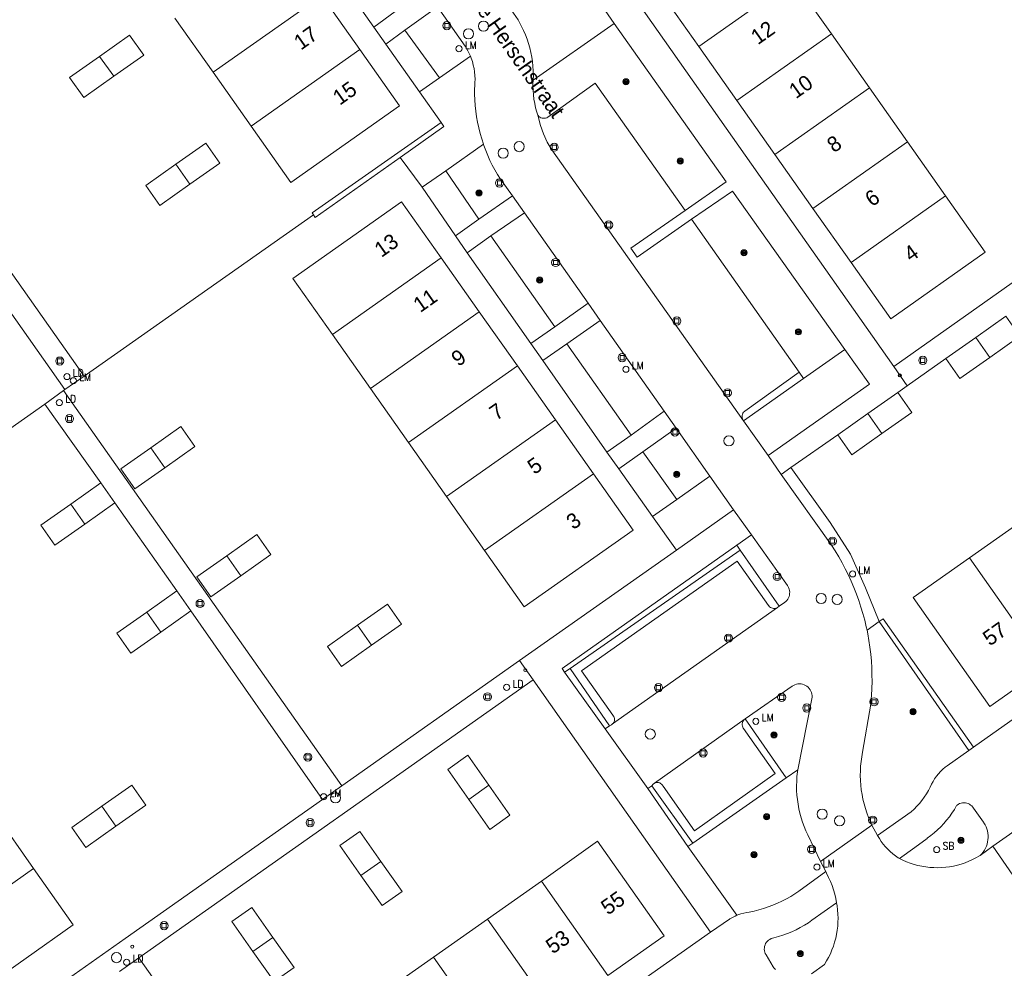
# Model space of a CAD drawing. Header units: metres. Extents: x 138165 to 154469, y 480134 to 494189.
# Tile 1009 of 1056: x 151196 to 151276, y 484114 to 484192. Entities that reach past the tile are written whole.
import ezdxf

# ---------------------------------------------------------------- set-up
doc = ezdxf.new("R2010")
doc.units = ezdxf.units.M
doc.header["$LTSCALE"] = 0.001
doc.header["$MEASUREMENT"] = 0
for name, color, linetype, lineweight in [('Level 5', 7, 'Continuous', 0), ('TOP-L-topo objecten punt', 7, 'Continuous', 0), ('TOP-L-topo objecten vlak', 7, 'Continuous', 0), ('TOP-T-topo huisnummering naamgeving', 7, 'Continuous', 0)]:
    doc.layers.add(name, color=color, linetype=linetype, lineweight=lineweight)
doc.styles.add('Style-INTL_ISO', font='INTL_ISO.shx')
doc.styles.add('Style-STANDARD', font='STANDARD.shx')

# ---------------------------------------------------------------- blocks, each defined once
blk = doc.blocks.new('24')
at = {"layer": 'TOP-L-topo objecten punt', "color": 7, "linetype": 'Continuous', "lineweight": 0}
for radius in [0.025, 0.0182, 0.0115, 0.005]:
    blk.add_circle((0, 0), radius, dxfattribs=at)
blk = doc.blocks.new('39')
at = {"layer": 'TOP-L-topo objecten punt', "color": 7, "linetype": 'Continuous', "lineweight": 0}
for p, q in [((0.0175, 0.0175), (-0.0175, 0.0175)), ((-0.0175, 0.0175), (-0.0175, -0.0175)), ((0.0175, 0.0175), (0.0175, -0.0175)), ((0.0175, -0.0175), (-0.0175, -0.0175))]:
    blk.add_line(p, q, dxfattribs=at)
blk.add_circle((0, 0), 0.0332, dxfattribs=at)
blk = doc.blocks.new('*U13')
at = {"layer": 'Level 5', "color": 7, "linetype": 'Continuous', "lineweight": 0}
blk.add_circle((0, 0), 0.0415, dxfattribs=at)
blk = doc.blocks.new('150')
at = {"layer": 'Level 5', "color": 7, "linetype": 'Continuous', "lineweight": 0}
blk.add_blockref('*U13', (0, 0), dxfattribs=at)
blk = doc.blocks.new('121')
at = {"layer": 'TOP-L-topo objecten punt', "color": 7, "linetype": 'Continuous', "lineweight": 0}
blk.add_circle((0, 0), 0.025, dxfattribs=at)
at = {"layer": 'TOP-L-topo objecten punt', "color": 7, "linetype": 'Continuous', "lineweight": 0, "style": 'Style-STANDARD'}
blk.add_text('LD', height=0.06, dxfattribs=at).set_placement((0.0483, 0))
blk = doc.blocks.new('10')
at = {"layer": 'TOP-L-topo objecten punt', "linetype": 'Continuous', "lineweight": 0}
blk.add_circle((0, 0), 0.0125, dxfattribs=at)
blk = doc.blocks.new('16')
at = {"layer": 'TOP-L-topo objecten punt', "color": 7, "linetype": 'Continuous', "lineweight": 0}
blk.add_circle((0, 0), 0.025, dxfattribs=at)
at = {"layer": 'TOP-L-topo objecten punt', "color": 7, "linetype": 'Continuous', "lineweight": 0, "style": 'Style-STANDARD'}
blk.add_text('LM', height=0.06, dxfattribs=at).set_placement((0.0483, 0))
blk = doc.blocks.new('175')
at = {"layer": 'TOP-L-topo objecten punt', "color": 7, "linetype": 'Continuous', "lineweight": 0}
blk.add_circle((0, 0), 0.025, dxfattribs=at)
at = {"layer": 'TOP-L-topo objecten punt', "color": 7, "linetype": 'Continuous', "lineweight": 0, "style": 'Style-STANDARD'}
blk.add_text('SB', height=0.06, dxfattribs=at).set_placement((0.0483, 0))

msp = doc.modelspace()

# ---------------------------------------------------------------- linework, layer by layer
at = {"layer": 'TOP-L-topo objecten vlak', "flags": 128}
for points in [[(151258.759, 484195.138), (151255.515, 484199.74), (151247.791, 484194.296), (151251.034, 484189.694)], [(151224.464, 484191.269), (151219.24, 484198.713)], [(151244.127, 484191.579), (151240.335, 484197.093)], [(151266.964, 484163.539), (151244.409, 484195.647)], [(151200.801, 484162.754), (151178.08, 484194.974)], [(151258.759, 484195.138), (151251.034, 484189.694)], [(151261.869, 484190.723), (151258.759, 484195.138)], [(151220.216, 484193.863), (151211.322, 484187.595)], [(151223.327, 484189.449), (151220.216, 484193.863)], [(151226.991, 484191.026), (151229.665, 484192.937)], [(151229.665, 484192.937), (151231.925, 484189.732), (151232.144, 484189.343), (151232.369, 484188.913)], [(151235.135, 484193.537), (151236.253, 484191.877), (151236.372, 484191.671), (151236.55, 484191.338), (151236.713, 484190.997), (151236.862, 484190.65), (151236.996, 484190.297), (151237.115, 484189.938), (151237.219, 484189.575), (151237.307, 484189.208), (151237.38, 484188.837), (151237.437, 484188.464), (151237.478, 484188.088), (151237.503, 484187.711), (151237.512, 484187.333), (151237.505, 484186.956)], [(151226.202, 484192.545), (151224.464, 484191.269)], [(151208.212, 484192.009), (151211.322, 484187.595)], [(151224.464, 484191.269), (151225.443, 484189.896)], [(151237.505, 484186.956), (151244.127, 484191.579)], [(151244.127, 484191.579), (151253.265, 484178.627), (151249.918, 484176.297)], [(151203.205, 484187.258), (151205.657, 484188.986), (151204.505, 484190.621), (151202.053, 484188.892)], [(151225.443, 484189.896), (151226.991, 484191.026)], [(151226.991, 484191.026), (151229.848, 484187.14)], [(151261.869, 484190.723), (151254.145, 484185.28)], [(151264.98, 484186.309), (151261.869, 484190.723)], [(151228.195, 484185.994), (151225.443, 484189.896)], [(151251.034, 484189.694), (151254.145, 484185.28)], [(151202.053, 484188.892), (151199.6, 484187.164), (151200.752, 484185.529), (151203.205, 484187.258)], [(151203.205, 484187.258), (151202.053, 484188.892)], [(151223.327, 484189.449), (151214.433, 484183.181)], [(151214.433, 484183.181), (151217.676, 484178.579), (151226.57, 484184.846), (151223.327, 484189.449)], [(151232.369, 484188.913), (151229.848, 484187.14)], [(151232.369, 484188.913), (151232.435, 484188.736), (151232.525, 484188.462), (151232.599, 484188.182), (151232.658, 484187.899), (151232.701, 484187.613), (151232.729, 484187.326), (151232.74, 484187.037), (151232.735, 484186.748), (151232.714, 484186.459), (151232.71, 484186.272), (151232.71, 484185.807), (151232.727, 484185.342), (151232.759, 484184.878), (151232.807, 484184.416), (151232.871, 484183.955), (151232.951, 484183.497), (151233.047, 484183.042), (151233.158, 484182.59), (151233.285, 484182.143), (151233.427, 484181.7)], [(151211.322, 484187.595), (151214.433, 484183.181)], [(151229.848, 484187.14), (151228.195, 484185.994)], [(151237.873, 484184.069), (151237.788, 484184.315), (151237.696, 484184.669), (151237.62, 484185.027), (151237.559, 484185.388), (151237.514, 484185.751), (151237.485, 484186.116), (151237.472, 484186.481), (151237.472, 484186.645), (151237.505, 484186.956)], [(151249.918, 484176.297), (151242.56, 484186.7), (151238.686, 484183.924), (151238.601, 484183.877), (151238.508, 484183.845), (151238.412, 484183.828), (151238.314, 484183.827), (151238.217, 484183.841), (151238.124, 484183.872), (151238.037, 484183.917), (151237.959, 484183.976), (151237.891, 484184.046), (151237.873, 484184.069)], [(151289.519, 484186.72), (151292.926, 484181.862), (151266.964, 484163.539)], [(151182.256, 484185.707), (151199.199, 484161.659)], [(151228.195, 484185.994), (151229.97, 484183.491)], [(151264.98, 484186.309), (151257.255, 484180.866)], [(151268.09, 484181.895), (151264.98, 484186.309)], [(151254.145, 484185.28), (151257.255, 484180.866)], [(151237.873, 484184.069), (151238.087, 484183.24), (151238.329, 484182.548), (151238.639, 484181.885), (151239.015, 484181.256), (151254.685, 484159.097)], [(151219.524, 484175.941), (151219.425, 484176.11), (151229.97, 484183.491)], [(151229.97, 484183.491), (151230.185, 484183.15), (151226.618, 484180.632)], [(151209.426, 484178.429), (151211.878, 484180.158), (151210.726, 484181.792), (151208.274, 484180.064)], [(151230.35, 484179.544), (151233.427, 484181.7)], [(151233.427, 484181.7), (151233.462, 484181.597), (151233.613, 484181.185), (151233.779, 484180.78), (151233.959, 484180.38), (151234.154, 484179.988), (151234.363, 484179.603), (151234.586, 484179.225), (151234.823, 484178.856), (151235.796, 484177.496)], [(151268.09, 484181.895), (151260.366, 484176.452)], [(151271.201, 484177.481), (151268.09, 484181.895)], [(151257.255, 484180.866), (151260.366, 484176.452)], [(151208.274, 484180.064), (151205.822, 484178.336), (151206.974, 484176.701), (151209.426, 484178.429)], [(151208.274, 484180.064), (151209.426, 484178.429)], [(151226.618, 484180.632), (151219.678, 484175.723), (151219.524, 484175.941)], [(151226.618, 484180.632), (151228.426, 484178.197)], [(151228.426, 484178.197), (151230.35, 484179.544)], [(151230.35, 484179.544), (151233.046, 484175.577)], [(151336.221, 484179.685), (151303.953, 484156.993), (151303.713, 484156.83), (151303.201, 484153.411), (151273.495, 484132.425)], [(151231.134, 484174.208), (151228.426, 484178.197)], [(151250.432, 484175.567), (151253.792, 484177.882), (151262.978, 484164.923)], [(151229.977, 484172.408), (151226.734, 484177.01), (151217.84, 484170.743), (151221.083, 484166.141)], [(151235.796, 484177.496), (151233.046, 484175.577)], [(151235.796, 484177.496), (151236.773, 484176.098)], [(151271.201, 484177.481), (151263.476, 484172.038)], [(151263.476, 484172.038), (151266.719, 484167.436), (151274.444, 484172.879), (151271.201, 484177.481)], [(151234.031, 484174.213), (151236.773, 484176.098)], [(151236.773, 484176.098), (151241.991, 484168.705)], [(151250.432, 484175.567), (151246.002, 484172.475), (151245.471, 484173.215), (151249.918, 484176.297)], [(151260.366, 484176.452), (151263.476, 484172.038)], [(151200.801, 484162.754), (151219.524, 484175.941)], [(151233.046, 484175.577), (151231.134, 484174.208)], [(151259.233, 484163.07), (151250.432, 484175.567)], [(151231.134, 484174.208), (151232.1, 484172.838)], [(151232.1, 484172.838), (151234.031, 484174.213)], [(151234.031, 484174.213), (151239.271, 484166.779)], [(151237.311, 484165.413), (151232.1, 484172.838)], [(151229.977, 484172.408), (151221.083, 484166.141)], [(151233.087, 484167.994), (151229.977, 484172.408)], [(151233.087, 484167.994), (151224.194, 484161.727)], [(151236.198, 484163.58), (151233.087, 484167.994)], [(151241.991, 484168.705), (151239.271, 484166.779)], [(151241.991, 484168.705), (151242.981, 484167.297)], [(151240.234, 484165.393), (151242.981, 484167.297)], [(151242.981, 484167.297), (151248.213, 484159.874)], [(151273.668, 484165.909), (151276.12, 484167.637)], [(151274.82, 484164.275), (151277.272, 484166.003), (151276.12, 484167.637)], [(151239.271, 484166.779), (151237.311, 484165.413)], [(151221.083, 484166.141), (151224.194, 484161.727)], [(151271.215, 484164.181), (151273.668, 484165.909)], [(151274.82, 484164.275), (151273.668, 484165.909)], [(151237.311, 484165.413), (151238.296, 484164.025)], [(151238.296, 484164.025), (151240.234, 484165.393)], [(151245.49, 484157.93), (151240.234, 484165.393)], [(151256.691, 484156.256), (151264.977, 484162.082), (151262.978, 484164.923)], [(151262.978, 484164.923), (151259.593, 484162.543)], [(151243.507, 484156.541), (151238.296, 484164.025)], [(151268.07, 484161.964), (151271.215, 484164.181)], [(151271.215, 484164.181), (151272.367, 484162.546), (151274.82, 484164.275)], [(151236.198, 484163.58), (151227.304, 484157.313)], [(151239.309, 484159.166), (151236.198, 484163.58)], [(151266.964, 484163.539), (151268.07, 484161.964)], [(151199.199, 484161.659), (151200.801, 484162.754)], [(151254.685, 484159.097), (151254.634, 484159.176), (151254.596, 484159.263), (151254.574, 484159.355), (151254.568, 484159.449), (151254.577, 484159.543), (151254.602, 484159.633), (151254.643, 484159.719), (151254.697, 484159.796), (151254.763, 484159.863), (151254.801, 484159.893), (151259.233, 484163.07)], [(151259.593, 484162.543), (151254.685, 484159.097)], [(151259.593, 484162.543), (151259.233, 484163.07)], [(151199.111, 484161.582), (151197.584, 484160.467)], [(151199.199, 484161.659), (151199.111, 484161.582)], [(151221.85, 484129.249), (151199.111, 484161.582)], [(151224.194, 484161.727), (151227.304, 484157.313)], [(151267.292, 484161.416), (151268.07, 484161.964)], [(151264.84, 484159.688), (151267.292, 484161.416)], [(151265.992, 484158.053), (151268.444, 484159.781), (151267.292, 484161.416)], [(151197.584, 484160.467), (151179.062, 484147.423)], [(151197.584, 484160.467), (151202.142, 484154.016)], [(151248.213, 484159.874), (151245.49, 484157.93)], [(151248.213, 484159.874), (151249.188, 484158.487)], [(151239.309, 484159.166), (151230.415, 484152.899)], [(151242.419, 484154.752), (151239.309, 484159.166)], [(151254.685, 484159.097), (151256.691, 484156.256)], [(151262.387, 484157.96), (151264.84, 484159.688)], [(151265.992, 484158.053), (151264.84, 484159.688)], [(151207.381, 484155.261), (151209.833, 484156.989), (151208.681, 484158.624), (151206.229, 484156.896)], [(151246.461, 484156.555), (151249.188, 484158.487)], [(151249.188, 484158.487), (151251.939, 484154.582)], [(151245.49, 484157.93), (151243.507, 484156.541)], [(151258.556, 484155.274), (151262.387, 484157.96)], [(151262.387, 484157.96), (151263.539, 484156.325), (151265.992, 484158.053)], [(151206.229, 484156.896), (151203.776, 484155.168), (151204.929, 484153.533), (151207.381, 484155.261)], [(151206.229, 484156.896), (151207.381, 484155.261)], [(151227.304, 484157.313), (151230.415, 484152.899)], [(151243.507, 484156.541), (151244.491, 484155.168)], [(151244.491, 484155.168), (151246.461, 484156.555)], [(151246.461, 484156.555), (151249.239, 484152.674)], [(151257.778, 484154.718), (151256.691, 484156.256)], [(151247.253, 484151.282), (151244.491, 484155.168)], [(151257.778, 484154.718), (151258.556, 484155.274)], [(151258.556, 484155.274), (151261.766, 484150.771), (151263.44, 484148.202), (151264.668, 484145.441), (151265.767, 484142.68)], [(151242.419, 484154.752), (151233.526, 484148.484)], [(151233.526, 484148.484), (151236.769, 484143.882), (151245.662, 484150.15), (151242.419, 484154.752)], [(151251.939, 484154.582), (151249.239, 484152.674)], [(151251.939, 484154.582), (151253.875, 484151.821)], [(151264.794, 484141.992), (151264.725, 484142.239), (151264.595, 484142.786), (151264.45, 484143.33), (151264.289, 484143.869), (151264.113, 484144.403), (151263.922, 484144.932), (151263.716, 484145.456), (151263.496, 484145.973), (151263.26, 484146.484), (151263.01, 484146.988), (151262.746, 484147.485), (151262.468, 484147.974), (151262.177, 484148.455), (151261.871, 484148.928), (151257.778, 484154.718)], [(151202.142, 484154.016), (151199.689, 484152.288)], [(151202.142, 484154.016), (151203.294, 484152.381)], [(151230.415, 484152.899), (151233.526, 484148.484)], [(151249.239, 484152.674), (151247.253, 484151.282)], [(151199.689, 484152.288), (151197.237, 484150.56), (151198.389, 484148.925), (151200.841, 484150.653)], [(151199.689, 484152.288), (151200.841, 484150.653)], [(151200.841, 484150.653), (151203.294, 484152.381)], [(151203.294, 484152.381), (151208.363, 484145.188)], [(151247.253, 484151.282), (151249.199, 484148.527)], [(151253.875, 484151.821), (151249.199, 484148.527)], [(151255.343, 484149.761), (151253.875, 484151.821)], [(151277.572, 484150.995), (151273.158, 484147.885)], [(151213.602, 484146.433), (151216.054, 484148.161), (151214.902, 484149.796), (151212.45, 484148.068)], [(151254.133, 484148.926), (151255.343, 484149.761)], [(151255.343, 484149.761), (151258.281, 484145.618), (151258.312, 484145.572), (151258.372, 484145.462), (151258.417, 484145.345), (151258.447, 484145.223), (151258.461, 484145.099), (151258.46, 484144.974), (151258.442, 484144.85), (151258.409, 484144.729), (151258.361, 484144.613), (151258.298, 484144.504), (151258.222, 484144.405), (151258.134, 484144.316), (151258.035, 484144.238), (151258.027, 484144.232), (151257.591, 484143.934)], [(151240.061, 484138.539), (151239.856, 484138.844), (151254.133, 484148.926)], [(151254.416, 484148.52), (151254.133, 484148.926)], [(151212.45, 484148.068), (151209.998, 484146.34), (151211.15, 484144.705), (151213.602, 484146.433)], [(151213.602, 484146.433), (151212.45, 484148.068)], [(151249.199, 484148.527), (151236.375, 484139.487)], [(151240.516, 484138.836), (151254.416, 484148.52)], [(151257.591, 484143.934), (151254.416, 484148.52)], [(151273.158, 484147.885), (151268.555, 484144.641), (151274.823, 484135.748), (151279.425, 484138.991)], [(151273.158, 484147.885), (151279.425, 484138.991)], [(151257.471, 484143.84), (151257.404, 484143.8), (151257.319, 484143.768), (151257.23, 484143.751), (151257.139, 484143.75), (151257.049, 484143.765), (151256.963, 484143.795), (151256.884, 484143.84), (151256.813, 484143.897), (151256.754, 484143.967), (151256.728, 484144.003), (151254.167, 484147.61), (151241.448, 484138.653), (151243.997, 484135.03), (151244.055, 484134.947), (151244.073, 484134.92), (151244.111, 484134.841), (151244.135, 484134.757), (151244.143, 484134.669), (151244.135, 484134.582), (151244.111, 484134.498), (151244.073, 484134.419), (151244.021, 484134.348), (151243.98, 484134.309)], [(151208.363, 484145.188), (151205.911, 484143.46)], [(151208.363, 484145.188), (151209.515, 484143.553)], [(151224.277, 484140.743), (151226.729, 484142.472), (151225.577, 484144.106), (151223.125, 484142.378)], [(151257.471, 484143.84), (151243.98, 484134.309)], [(151257.591, 484143.934), (151257.471, 484143.84)], [(151205.911, 484143.46), (151203.458, 484141.732), (151204.61, 484140.097), (151207.063, 484141.825)], [(151207.063, 484141.825), (151205.911, 484143.46)], [(151207.063, 484141.825), (151209.515, 484143.553)], [(151209.515, 484143.553), (151220.268, 484128.123)], [(151223.125, 484142.378), (151220.672, 484140.65), (151221.825, 484139.015), (151224.277, 484140.743)], [(151224.277, 484140.743), (151223.125, 484142.378)], [(151264.794, 484141.992), (151265.767, 484142.68)], [(151265.767, 484142.68), (151266.108, 484142.898), (151273.495, 484132.425)], [(151273.099, 484132.147), (151265.767, 484142.68)], [(151265.187, 484126.039), (151265.058, 484126.316), (151264.907, 484126.674), (151264.77, 484127.038), (151264.649, 484127.407), (151264.543, 484127.78), (151264.453, 484128.158), (151264.378, 484128.539), (151264.319, 484128.923), (151264.276, 484129.309), (151264.249, 484129.696), (151264.237, 484130.085), (151264.242, 484130.473), (151264.263, 484130.861), (151264.3, 484131.247), (151264.352, 484131.632), (151264.421, 484132.014), (151265.091, 484135.933), (151265.106, 484136.087), (151265.151, 484136.648), (151265.18, 484137.21), (151265.193, 484137.772), (151265.191, 484138.335), (151265.172, 484138.897), (151265.137, 484139.458), (151265.086, 484140.019), (151265.019, 484140.577), (151264.937, 484141.134), (151264.839, 484141.688), (151264.794, 484141.992)], [(151236.375, 484139.487), (151221.85, 484129.249)], [(151236.375, 484139.487), (151237.486, 484137.908)], [(151240.516, 484138.836), (151240.061, 484138.539)], [(151243.388, 484133.927), (151240.061, 484138.539)], [(151243.741, 484134.168), (151240.516, 484138.836)], [(151205.269, 484115.188), (151237.486, 484137.908)], [(151237.486, 484137.908), (151251.997, 484117.282)], [(151254.829, 484134.73), (151258.671, 484137.404), (151258.775, 484137.468), (151258.892, 484137.521), (151259.014, 484137.56), (151259.14, 484137.583), (151259.269, 484137.59), (151259.397, 484137.582), (151259.523, 484137.557), (151259.645, 484137.517), (151259.761, 484137.462), (151259.87, 484137.393), (151259.969, 484137.312), (151260.057, 484137.218), (151260.133, 484137.115), (151260.195, 484137.002), (151260.243, 484136.883), (151260.276, 484136.759), (151260.293, 484136.631), (151260.294, 484136.503), (151260.279, 484136.375), (151259.123, 484130.552)], [(151243.741, 484134.168), (151243.388, 484133.927)], [(151243.98, 484134.309), (151243.883, 484134.241), (151243.741, 484134.168)], [(151247.415, 484129.464), (151247.494, 484129.5), (151247.579, 484129.521), (151247.665, 484129.526), (151247.751, 484129.515), (151247.834, 484129.488), (151247.91, 484129.447), (151247.977, 484129.392), (151248.034, 484129.326), (151248.107, 484129.223), (151250.677, 484125.571), (151257.288, 484130.251), (151254.685, 484133.935), (151254.665, 484133.965), (151254.622, 484134.05), (151254.594, 484134.141), (151254.582, 484134.235), (151254.585, 484134.33), (151254.605, 484134.423), (151254.639, 484134.512), (151254.689, 484134.593), (151254.751, 484134.666), (151254.829, 484134.73)], [(151247.415, 484129.464), (151254.829, 484134.73)], [(151254.829, 484134.73), (151258.165, 484129.9)], [(151246.863, 484129.036), (151243.388, 484133.927)], [(151233.87, 484129.3), (151232.142, 484131.752), (151230.507, 484130.6), (151232.235, 484128.148)], [(151273.099, 484132.147), (151271.344, 484130.901), (151271.177, 484130.774), (151270.981, 484130.608), (151270.796, 484130.429), (151270.623, 484130.24), (151270.462, 484130.04), (151270.313, 484129.831), (151270.178, 484129.613), (151270.057, 484129.387), (151269.944, 484129.142), (151269.798, 484128.86), (151269.637, 484128.586), (151269.463, 484128.32), (151269.276, 484128.063), (151269.076, 484127.817), (151268.864, 484127.58), (151268.64, 484127.354), (151268.405, 484127.141), (151265.653, 484125.189)], [(151273.495, 484132.425), (151273.099, 484132.147)], [(151258.165, 484129.9), (151259.123, 484130.552)], [(151259.123, 484130.552), (151259.1, 484130.39), (151259.058, 484130.014), (151259.033, 484129.636), (151259.023, 484129.258), (151259.029, 484128.879), (151259.051, 484128.501), (151259.089, 484128.125), (151259.143, 484127.75), (151259.213, 484127.378), (151259.298, 484127.009), (151259.399, 484126.645), (151259.515, 484126.284), (151259.646, 484125.929), (151259.792, 484125.58), (151259.953, 484125.238), (151260.986, 484123.072)], [(151203.389, 484125.949), (151205.842, 484127.677), (151204.69, 484129.312), (151202.237, 484127.584)], [(151233.87, 484129.3), (151232.235, 484128.148)], [(151232.235, 484128.148), (151233.963, 484125.696), (151235.598, 484126.848), (151233.87, 484129.3)], [(151247.196, 484129.265), (151247.309, 484129.382), (151247.415, 484129.464)], [(151258.165, 484129.9), (151250.539, 484124.577)], [(151221.85, 484129.249), (151220.268, 484128.123)], [(151246.863, 484129.036), (151247.196, 484129.265)], [(151250.143, 484124.303), (151246.863, 484129.036)], [(151250.539, 484124.577), (151247.196, 484129.265)], [(151220.268, 484128.123), (151204.149, 484116.771), (151192.527, 484108.587)], [(151267.426, 484123.318), (151268.703, 484124.224), (151269.691, 484124.952), (151269.709, 484124.964), (151269.999, 484125.181), (151270.28, 484125.41), (151270.55, 484125.652), (151270.81, 484125.905), (151271.058, 484126.169), (151271.294, 484126.445), (151271.518, 484126.73), (151271.729, 484127.025), (151271.927, 484127.328), (151272.111, 484127.641), (151272.152, 484127.676), (151272.249, 484127.744), (151272.355, 484127.799), (151272.467, 484127.839), (151272.584, 484127.864), (151272.703, 484127.873), (151272.822, 484127.866), (151272.938, 484127.843), (151273.051, 484127.804), (151273.158, 484127.751), (151273.256, 484127.684), (151273.345, 484127.605), (151274.311, 484126.273), (151274.339, 484126.232), (151274.433, 484126.076), (151274.513, 484125.912), (151274.578, 484125.742), (151274.629, 484125.567), (151274.663, 484125.388), (151274.682, 484125.206), (151274.685, 484125.024), (151274.672, 484124.842), (151274.643, 484124.662), (151274.598, 484124.485), (151274.538, 484124.313), (151274.464, 484124.147), (151274.375, 484123.988), (151274.272, 484123.837), (151274.156, 484123.696), (151274.029, 484123.566)], [(151280.889, 484128.41), (151275.078, 484124.31)], [(151196.648, 484122.496), (151193.537, 484126.91)], [(151202.237, 484127.584), (151199.785, 484125.856), (151200.937, 484124.221), (151203.389, 484125.949)], [(151202.237, 484127.584), (151203.389, 484125.949)], [(151225.042, 484123.079), (151223.313, 484125.531), (151221.679, 484124.379), (151223.407, 484121.927)], [(151260.986, 484123.072), (151265.187, 484126.039)], [(151265.653, 484125.189), (151265.187, 484126.039)], [(151243.605, 484113.749), (151248.207, 484116.992), (151242.764, 484124.717), (151238.162, 484121.473)], [(151250.143, 484124.303), (151250.539, 484124.577)], [(151265.653, 484125.189), (151265.791, 484124.947), (151265.943, 484124.713), (151266.107, 484124.489), (151266.285, 484124.274), (151266.474, 484124.07), (151266.675, 484123.877), (151266.886, 484123.696), (151267.108, 484123.527), (151267.339, 484123.372), (151267.426, 484123.318)], [(151254.154, 484118.67), (151250.143, 484124.303)], [(151274.029, 484123.566), (151275.078, 484124.31)], [(151275.078, 484124.31), (151277.255, 484121.168), (151277.297, 484121.108)], [(151225.042, 484123.079), (151223.407, 484121.927)], [(151223.407, 484121.927), (151225.135, 484119.474), (151226.77, 484120.626), (151225.042, 484123.079)], [(151260.986, 484123.072), (151261.41, 484122.242)], [(151274.029, 484123.566), (151273.973, 484123.531), (151273.691, 484123.368), (151273.4, 484123.219), (151273.103, 484123.085), (151272.8, 484122.965), (151272.491, 484122.86), (151272.178, 484122.771), (151271.86, 484122.697), (151271.539, 484122.638), (151271.216, 484122.596), (151270.891, 484122.569), (151270.565, 484122.559), (151270.239, 484122.564), (151269.913, 484122.585), (151269.589, 484122.623), (151269.268, 484122.676), (151268.949, 484122.745), (151268.634, 484122.829), (151268.323, 484122.929), (151268.018, 484123.044), (151267.719, 484123.173), (151267.426, 484123.318)], [(151196.648, 484122.496), (151188.923, 484117.053)], [(151188.923, 484117.053), (151192.166, 484112.451), (151199.891, 484117.894), (151196.648, 484122.496)], [(151261.41, 484122.242), (151259.223, 484120.645), (151258.888, 484120.418), (151258.544, 484120.205), (151258.193, 484120.005), (151257.833, 484119.82), (151257.467, 484119.649), (151257.094, 484119.493), (151256.715, 484119.351), (151256.331, 484119.225), (151255.942, 484119.114), (151255.549, 484119.018), (151255.153, 484118.938), (151254.963, 484118.905), (151254.717, 484118.853), (151254.474, 484118.786), (151254.154, 484118.67)], [(151261.41, 484122.242), (151261.485, 484122.101), (151261.646, 484121.773), (151261.793, 484121.438), (151261.925, 484121.097), (151262.042, 484120.751), (151262.144, 484120.4), (151262.231, 484120.045), (151262.301, 484119.686)], [(151238.162, 484121.473), (151233.748, 484118.363)], [(151238.162, 484121.473), (151243.605, 484113.749)], [(151257.311, 484114.241), (151257.175, 484114.385), (151257.104, 484114.469), (151256.526, 484115.433), (151256.469, 484115.539), (151256.426, 484115.653), (151256.399, 484115.771), (151256.387, 484115.891), (151256.391, 484116.012), (151256.412, 484116.132), (151256.448, 484116.247), (151256.498, 484116.357), (151256.563, 484116.46), (151256.641, 484116.552), (151256.73, 484116.634), (151256.829, 484116.704), (151256.937, 484116.759), (151257.051, 484116.8), (151257.164, 484116.825), (151257.538, 484116.928), (151257.908, 484117.047), (151258.273, 484117.18), (151258.632, 484117.329), (151258.984, 484117.492), (151259.329, 484117.669), (151259.667, 484117.861), (151259.997, 484118.066), (151260.281, 484118.259), (151262.301, 484119.686)], [(151262.301, 484119.686), (151262.343, 484119.434), (151262.384, 484119.103), (151262.409, 484118.771), (151262.418, 484118.438), (151262.41, 484118.105), (151262.387, 484117.772), (151262.348, 484117.442), (151262.293, 484117.113), (151262.222, 484116.787), (151262.136, 484116.466), (151262.035, 484116.148), (151261.918, 484115.836), (151261.786, 484115.53), (151261.64, 484115.231), (151261.48, 484114.939), (151261.306, 484114.655), (151260.238, 484113.877)], [(151216.213, 484116.858), (151214.485, 484119.31), (151212.85, 484118.158), (151214.579, 484115.705)], [(151233.748, 484118.363), (151229.334, 484115.252)], [(151233.748, 484118.363), (151239.191, 484110.638)], [(151251.997, 484117.282), (151253.551, 484118.361), (151253.561, 484118.367), (151253.779, 484118.493), (151254.004, 484118.606), (151254.154, 484118.67)], [(151251.997, 484117.282), (151221.818, 484096.029), (151218.367, 484096.671)], [(151214.579, 484115.705), (151216.307, 484113.253), (151217.942, 484114.405), (151216.213, 484116.858)], [(151214.579, 484115.705), (151216.213, 484116.858)], [(151203.672, 484114.066), (151205.269, 484115.188)], [(151218.367, 484096.671), (151205.269, 484115.188)], [(151229.334, 484115.252), (151224.92, 484112.142)], [(151229.334, 484115.252), (151234.777, 484107.528)]]:
    msp.add_lwpolyline(points, dxfattribs=at)

# ---------------------------------------------------------------- block references
at = {"layer": 'TOP-L-topo objecten punt', "xscale": 10, "yscale": 10, "zscale": 10}
for name, p in [('39', (151230.441, 484191.401)), ('150', (151233.437, 484191.352)), ('150', (151232.202, 484190.725)), ('16', (151231.427, 484189.516)), ('24', (151245.081, 484186.814)), ('150', (151236.349, 484181.511)), ('39', (151239.216, 484181.459)), ('150', (151235.042, 484180.976)), ('24', (151249.516, 484180.325)), ('39', (151234.742, 484178.531)), ('24', (151233.066, 484177.725)), ('39', (151243.668, 484175.107)), ('24', (151254.727, 484172.83)), ('39', (151239.333, 484172.039)), ('24', (151238.024, 484170.595)), ('39', (151249.234, 484167.251)), ('24', (151259.179, 484166.369)), ('39', (151198.792, 484163.979)), ('39', (151244.768, 484164.26)), ('16', (151245.075, 484163.311)), ('39', (151269.344, 484164.039)), ('121', (151199.374, 484162.715)), ('16', (151199.901, 484162.368)), ('10', (151267.466, 484162.804)), ('39', (151253.374, 484161.387)), ('121', (151198.758, 484160.589)), ('39', (151199.589, 484159.276)), ('39', (151249.086, 484158.185)), ('150', (151253.499, 484157.456)), ('24', (151249.228, 484154.724)), ('39', (151261.959, 484149.261)), ('16', (151263.605, 484146.577)), ('39', (151257.438, 484146.365)), ('150', (151261.037, 484144.572)), ('150', (151262.34, 484144.496)), ('39', (151210.262, 484144.153)), ('39', (151253.465, 484141.33)), ('10', (151236.842, 484138.716)), ('121', (151235.329, 484137.302)), ('39', (151247.735, 484137.282)), ('39', (151233.766, 484136.531)), ('39', (151257.807, 484136.485)), ('39', (151259.862, 484135.614)), ('39', (151265.358, 484136.12)), ('16', (151255.695, 484134.531)), ('24', (151268.554, 484135.315)), ('150', (151247.065, 484133.485)), ('24', (151257.177, 484133.417)), ('39', (151219.076, 484131.603)), ('39', (151251.383, 484131.937)), ('16', (151220.367, 484128.361)), ('150', (151221.333, 484128.27)), ('24', (151256.572, 484126.725)), ('150', (151261.11, 484126.932)), ('39', (151219.264, 484126.245)), ('150', (151262.542, 484126.385)), ('39', (151265.243, 484126.452)), ('175', (151270.486, 484124.046)), ('24', (151272.459, 484124.807)), ('24', (151255.545, 484123.62)), ('39', (151260.253, 484124.063)), ('16', (151260.69, 484122.606)), ('39', (151207.323, 484117.819)), ('150', (151203.426, 484115.209)), ('10', (151204.717, 484116.107)), ('24', (151259.324, 484115.541)), ('121', (151204.265, 484114.834))]:
    msp.add_blockref(name, p, dxfattribs=at)

# ---------------------------------------------------------------- texts
at = {"layer": 'TOP-T-topo huisnummering naamgeving', "style": 'Style-INTL_ISO'}
for s, rotation, p in [('Jeanne Herschstraat', 305.2, (151230.241, 484196.337)), ('17', 35.2, (151218.502, 484189.352)), ('12', 35.2, (151255.859, 484189.791)), ('10', 35.2, (151258.97, 484185.377)), ('15', 35.2, (151221.679, 484184.844)), ('8', 35.2, (151262.08, 484180.963)), ('6', 35.2, (151265.191, 484176.549)), ('13', 35.2, (151225.086, 484172.405)), ('4', 35.2, (151268.367, 484172.041)), ('11', 35.2, (151228.262, 484167.897)), ('9', 35.2, (151231.373, 484163.483)), ('7', 35.2, (151234.484, 484159.069)), ('5', 35.2, (151237.594, 484154.655)), ('3', 35.2, (151240.771, 484150.147)), ('57', 35.2, (151274.82, 484140.639)), ('55', 35.2, (151243.602, 484118.64)), ('53', 35.2, (151239.094, 484115.463))]:
    msp.add_text(s, height=1.25, rotation=rotation, dxfattribs=at).set_placement(p)

doc.saveas('drawing.dxf')
